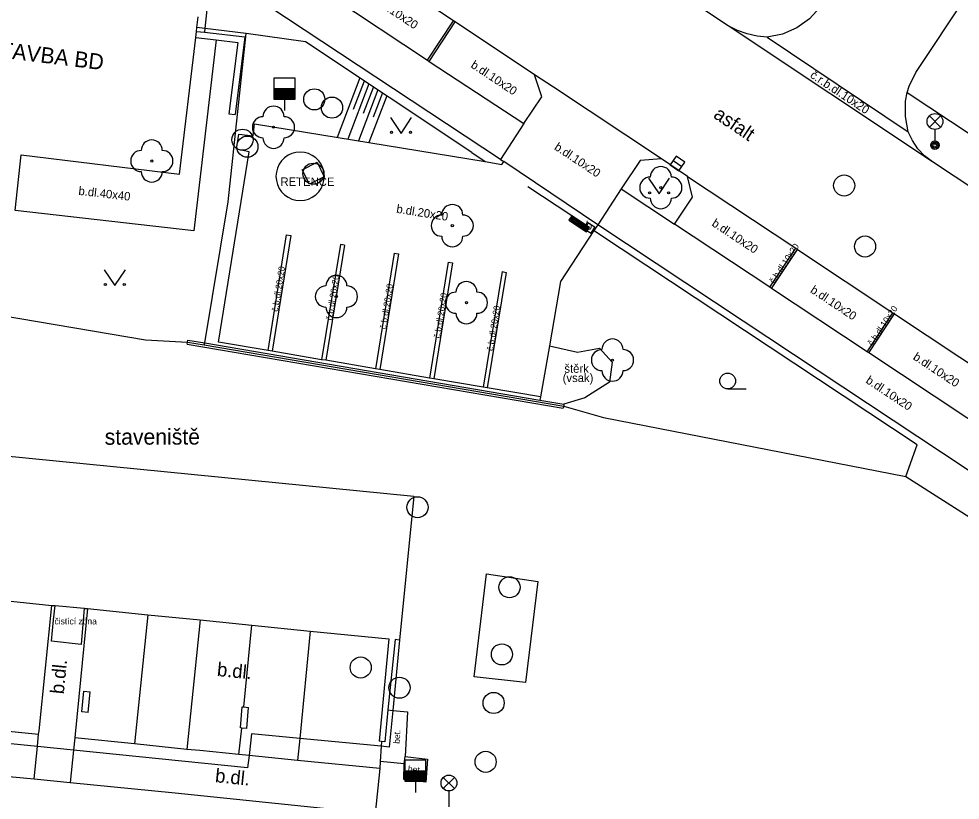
# Model space of a CAD drawing. Extents: x -598233 to -596890, y -1157848 to -1156431.
# Drawn here: x -597792.59 to -597747.98, y -1156873.99 to -1156836.98 of the extents above; entities that cross this region are included whole.
import ezdxf

# ---------------------------------------------------------------- set-up
doc = ezdxf.new("R2010")
doc.units = 0
for name, color, linetype in [('Level 10', 7, 'Continuous'), ('Level 11', 7, 'Continuous'), ('Level 15', 7, 'Continuous'), ('Level 22', 7, 'Continuous'), ('Level 25', 7, 'Continuous'), ('Level 27', 7, 'Continuous'), ('Level 28', 7, 'Continuous'), ('Level 33', 7, 'Continuous'), ('Level 36', 7, 'Continuous'), ('Level 40', 7, 'Continuous'), ('Level 41', 7, 'Continuous'), ('Level 42', 7, 'Continuous'), ('Level 5', 7, 'Continuous'), ('Level 6', 7, 'Continuous'), ('Level 7', 7, 'Continuous')]:
    doc.layers.add(name, color=color, linetype=linetype)

msp = doc.modelspace()

# ---------------------------------------------------------------- linework, layer by layer
at = {"layer": 'Level 10'}
for points in [[(-597758.97, -1156837.32), (-597768.15, -1156831.21)], [(-597750.09, -1156839.52), (-597745.29, -1156832.29)], [(-597782.27, -1156832.94), (-597777.85, -1156835.87), (-597777.76, -1156835.93), (-597773.23, -1156838.94), (-597773.14, -1156839), (-597768.66, -1156841.95)], [(-597754.62, -1156836.43), (-597755.12, -1156836.98), (-597755.72, -1156837.41), (-597756.4, -1156837.71), (-597757.13, -1156837.86)], [(-597757.13, -1156837.86), (-597757.61, -1156837.81), (-597758.08, -1156837.7), (-597758.54, -1156837.54), (-597758.97, -1156837.32)], [(-597750.45, -1156842.33), (-597750.58, -1156841.61), (-597750.57, -1156840.89), (-597750.49, -1156840.48), (-597750.4, -1156840.18), (-597750.09, -1156839.52)], [(-597781.49, -1156842.52), (-597781.42, -1156841.96)], [(-597781.42, -1156841.96), (-597770.49, -1156843.75), (-597769.71, -1156843.88)], [(-597768.66, -1156841.95), (-597769.77, -1156843.65)], [(-597782.28, -1156843.16), (-597782.17, -1156842.45)], [(-597782.17, -1156842.45), (-597781.49, -1156842.52)], [(-597749.3, -1156843.76), (-597749.67, -1156843.48), (-597749.99, -1156843.14), (-597750.25, -1156842.75), (-597750.45, -1156842.33)], [(-597783.13, -1156852.3), (-597781.68, -1156843.28)], [(-597781.68, -1156843.28), (-597782.28, -1156843.16)], [(-597769.77, -1156843.65), (-597769.61, -1156843.75)], [(-597769.71, -1156843.88), (-597769.61, -1156843.75)], [(-597763.15, -1156843.69), (-597764.05, -1156845.03)], [(-597762.14, -1156843.61), (-597763.15, -1156843.69)], [(-597760.9, -1156844.45), (-597762.14, -1156843.61)], [(-597736.98, -1156851.9), (-597749.3, -1156843.76)], [(-597760.67, -1156845.44), (-597760.9, -1156844.45)], [(-597764.05, -1156845.03), (-597765.16, -1156846.74)], [(-597761.52, -1156846.71), (-597760.67, -1156845.44)], [(-597743.13, -1156858.89), (-597747.58, -1156855.94), (-597747.67, -1156855.88), (-597752.31, -1156852.81), (-597752.39, -1156852.76), (-597756.92, -1156849.76), (-597757, -1156849.7), (-597761.52, -1156846.71)], [(-597765.16, -1156846.74), (-597765.34, -1156847.01), (-597766.93, -1156849.43)], [(-597766.93, -1156849.43), (-597767.45, -1156852.48), (-597767.87, -1156854.89)], [(-597767.87, -1156854.89), (-597770.39, -1156854.46), (-597770.59, -1156854.43), (-597772.93, -1156854.03), (-597773.13, -1156854), (-597775.49, -1156853.59), (-597775.69, -1156853.56), (-597778.04, -1156853.16), (-597778.24, -1156853.13), (-597780.58, -1156852.73), (-597780.78, -1156852.7), (-597783.13, -1156852.3)], [(-597791.71, -1156871.46), (-597791.65, -1156870.87), (-597791.63, -1156870.71), (-597791.02, -1156864.77)], [(-597789.33, -1156864.92), (-597789.92, -1156870.87), (-597789.94, -1156871.04), (-597790, -1156871.63)], [(-597775.4, -1156871.21), (-597775.42, -1156871.44)], [(-597791.86, -1156872.99), (-597791.71, -1156871.46)], [(-597790, -1156871.63), (-597790.16, -1156873.16)], [(-597775.42, -1156871.44), (-597775.47, -1156872.17), (-597775.49, -1156872.49), (-597775.7, -1156874.62)], [(-597791.86, -1156872.99), (-597790.16, -1156873.16)]]:
    msp.add_lwpolyline(points, dxfattribs=at)
at = {"layer": 'Level 11'}
for points in [[(-597768.15, -1156839.63), (-597771.91, -1156837.13), (-597771.99, -1156837.08), (-597776.53, -1156834.07), (-597776.61, -1156834.02), (-597782.73, -1156829.96)], [(-597769.77, -1156843.65), (-597784.14, -1156834.14)], [(-597783.68, -1156836.54), (-597783.77, -1156837.45)], [(-597773.23, -1156838.94), (-597771.99, -1156837.08)], [(-597773.14, -1156839), (-597771.91, -1156837.13)], [(-597749.3, -1156843.76), (-597758.97, -1156837.32)], [(-597783.77, -1156837.45), (-597783.79, -1156837.62)], [(-597783.24, -1156837.98), (-597784.3, -1156847.03)], [(-597784.21, -1156837.87), (-597783.24, -1156837.98), (-597782.22, -1156838.1)], [(-597782.22, -1156838.1), (-597782.64, -1156841.48)], [(-597757.13, -1156837.86), (-597750.45, -1156842.33)], [(-597767.81, -1156840.68), (-597768.15, -1156839.63)], [(-597762.14, -1156843.61), (-597767.26, -1156840.22), (-597768.15, -1156839.63)], [(-597750.49, -1156840.48), (-597736.27, -1156849.89)], [(-597768.66, -1156841.95), (-597767.81, -1156840.68)], [(-597778.1134, -1156844.4428), (-597778.1308, -1156844.2439), (-597778.1825, -1156844.051), (-597778.2669, -1156843.87), (-597778.3814, -1156843.7064), (-597778.5226, -1156843.5652), (-597778.6862, -1156843.4507), (-597778.8672, -1156843.3663), (-597779.0601, -1156843.3146), (-597779.259, -1156843.2972), (-597779.4579, -1156843.3146), (-597779.6508, -1156843.3662), (-597779.8318, -1156843.4506), (-597779.9954, -1156843.5652), (-597780.1366, -1156843.7064), (-597780.2511, -1156843.87), (-597780.3355, -1156844.0509), (-597780.3872, -1156844.2438), (-597780.4046, -1156844.4428), (-597780.3872, -1156844.6417), (-597780.3355, -1156844.8346), (-597780.2512, -1156845.0156), (-597780.1366, -1156845.1791), (-597779.9954, -1156845.3204), (-597779.8318, -1156845.4349), (-597779.6509, -1156845.5193), (-597779.458, -1156845.571), (-597779.259, -1156845.5884), (-597779.0601, -1156845.571), (-597778.8672, -1156845.5193), (-597778.6862, -1156845.4349), (-597778.5226, -1156845.3204), (-597778.3814, -1156845.1792), (-597778.2669, -1156845.0156), (-597778.1825, -1156844.8346), (-597778.1308, -1156844.6417), (-597778.1134, -1156844.4428)], [(-597771.12, -1156843.31), (-597770.49, -1156843.75)], [(-597779.16, -1156844.13), (-597778.46, -1156843.78)], [(-597778.46, -1156843.78), (-597778.12, -1156844.47)], [(-597765.16, -1156846.74), (-597769.61, -1156843.75)], [(-597778.82, -1156844.82), (-597779.16, -1156844.13)], [(-597778.12, -1156844.47), (-597778.82, -1156844.82)], [(-597760.9, -1156844.45), (-597755.77, -1156847.85), (-597755.69, -1156847.91), (-597751.17, -1156850.91), (-597751.09, -1156850.96), (-597746.45, -1156854.04), (-597746.36, -1156854.1), (-597741.3, -1156857.46)], [(-597764.05, -1156845.03), (-597761.52, -1156846.71)], [(-597784.3, -1156847.03), (-597792.76, -1156846.06)], [(-597765.21, -1156847.1), (-597765.34, -1156847.01)], [(-597758.27, -1156851.31), (-597765.16, -1156846.74)], [(-597780.78, -1156852.7), (-597779.9, -1156847.21)], [(-597779.7, -1156847.25), (-597780.58, -1156852.73)], [(-597779.9, -1156847.21), (-597779.7, -1156847.25)], [(-597777.35, -1156847.67), (-597778.24, -1156853.13)], [(-597777.15, -1156847.71), (-597778.04, -1156853.16)], [(-597777.15, -1156847.71), (-597777.35, -1156847.67)], [(-597757, -1156849.7), (-597755.77, -1156847.85)], [(-597756.92, -1156849.76), (-597755.69, -1156847.91)], [(-597774.8, -1156848.08), (-597775.69, -1156853.56)], [(-597774.6, -1156848.12), (-597775.49, -1156853.59)], [(-597774.8, -1156848.08), (-597774.6, -1156848.12)], [(-597772.24, -1156848.51), (-597773.13, -1156854)], [(-597772.24, -1156848.51), (-597772.04, -1156848.55)], [(-597772.04, -1156848.55), (-597772.93, -1156854.03)], [(-597769.69, -1156848.96), (-597770.59, -1156854.43)], [(-597769.49, -1156849), (-597770.39, -1156854.46)], [(-597769.69, -1156848.96), (-597769.49, -1156849)], [(-597752.39, -1156852.76), (-597751.17, -1156850.91)], [(-597752.31, -1156852.81), (-597751.09, -1156850.96)], [(-597741.71, -1156862.27), (-597758.27, -1156851.31)], [(-597784.61, -1156852.4), (-597766.79, -1156855.43)], [(-597767.45, -1156852.48), (-597766.11, -1156852.78)], [(-597766.11, -1156852.78), (-597765.07, -1156852.59)], [(-597765.07, -1156852.59), (-597764.47, -1156853.25)], [(-597764.47, -1156853.25), (-597764.6, -1156854.2)], [(-597764.6, -1156854.2), (-597765.77, -1156854.93)], [(-597767.87, -1156854.89), (-597767.9, -1156855.04)], [(-597765.77, -1156854.93), (-597766.76, -1156855.23)], [(-597770.43, -1156863.28), (-597767.99, -1156863.63), (-597768.58, -1156868.42), (-597771.01, -1156868.15)], [(-597771.01, -1156868.15), (-597770.43, -1156863.28)], [(-597789.5, -1156864.9), (-597789.64, -1156866.62), (-597791.04, -1156866.47), (-597790.95, -1156865.45), (-597790.87, -1156864.78)], [(-597786.48, -1156865.21), (-597787.11, -1156871.33)], [(-597784, -1156865.46), (-597784.63, -1156871.59)], [(-597781.93, -1156869.58), (-597781.55, -1156865.71)], [(-597778.79, -1156865.99), (-597779.28, -1156871.07)], [(-597775.1, -1156869.72), (-597774.87, -1156869.74)], [(-597774.87, -1156869.74), (-597774.17, -1156869.81)], [(-597774.17, -1156869.81), (-597774.28, -1156871.93)], [(-597797.47, -1156870.28), (-597797.17, -1156870.31), (-597797.09, -1156870.32), (-597794.52, -1156870.58), (-597791.65, -1156870.87)], [(-597782.16, -1156871.83), (-597782.03, -1156870.58)], [(-597781.68, -1156871.88), (-597782.16, -1156871.83), (-597784.01, -1156871.65), (-597784.63, -1156871.59), (-597787.11, -1156871.33), (-597789.94, -1156871.04)], [(-597779.28, -1156871.07), (-597779.38, -1156872.11)], [(-597802.76, -1156871.9), (-597794.43, -1156872.74), (-597791.86, -1156872.99)], [(-597775.49, -1156872.49), (-597779.38, -1156872.11), (-597781.68, -1156871.88)], [(-597774.35, -1156873.01), (-597774.33, -1156872.27), (-597774.28, -1156871.93), (-597773.22, -1156872.06), (-597773.31, -1156873.14), (-597774.35, -1156873.01)], [(-597774.33, -1156872.27), (-597775.47, -1156872.17)], [(-597790.16, -1156873.16), (-597785.18, -1156873.65), (-597775.7, -1156874.62)]]:
    msp.add_lwpolyline(points, dxfattribs=at)
at = {"layer": 'Level 15'}
for points in [[(-597776.43, -1156839.78), (-597777.51, -1156842.6)], [(-597776.22, -1156839.93), (-597776.74, -1156841.28)], [(-597776, -1156840.07), (-597777, -1156842.68)], [(-597775.58, -1156840.35), (-597776.5, -1156842.77)], [(-597775.79, -1156840.21), (-597776.27, -1156841.47)], [(-597775.15, -1156840.63), (-597776, -1156842.85)], [(-597775.36, -1156840.49), (-597775.8, -1156841.65)]]:
    msp.add_lwpolyline(points, dxfattribs=at)
at = {"layer": 'Level 22'}
for centre in [(-597780.52, -1156842.12), (-597786.29, -1156843.72), (-597762.17, -1156844.98), (-597772.05, -1156846.78), (-597777.54, -1156850.14), (-597771.38, -1156850.43), (-597764.46, -1156853.15)]:
    msp.add_circle(centre, 0.05, dxfattribs=at)
for centre, start, end in [((-597780.52, -1156841.62), 0, 180), ((-597781.02, -1156842.12), 90, 270), ((-597780.02, -1156842.12), 270, 90), ((-597780.52, -1156842.62), 180, 0), ((-597786.29, -1156843.22), 0, 180), ((-597786.79, -1156843.72), 90, 270), ((-597785.79, -1156843.72), 270, 90), ((-597762.17, -1156844.48), 0, 180), ((-597786.29, -1156844.22), 180, 0), ((-597762.67, -1156844.98), 90, 270), ((-597761.67, -1156844.98), 270, 90), ((-597772.05, -1156846.28), 0, 180), ((-597762.17, -1156845.48), 180, 0), ((-597772.55, -1156846.78), 90, 270), ((-597771.55, -1156846.78), 270, 90), ((-597772.05, -1156847.28), 180, 0), ((-597777.54, -1156849.64), 0, 180), ((-597778.04, -1156850.14), 90, 270), ((-597777.04, -1156850.14), 270, 90), ((-597771.38, -1156849.93), 0, 180), ((-597771.88, -1156850.43), 90, 270), ((-597770.88, -1156850.43), 270, 90), ((-597777.54, -1156850.64), 180, 0), ((-597771.38, -1156850.93), 180, 0), ((-597764.46, -1156852.65), 0, 180), ((-597764.96, -1156853.15), 90, 270), ((-597763.96, -1156853.15), 270, 90), ((-597764.46, -1156853.65), 180, 0)]:
    msp.add_arc(centre, 0.5, start, end, dxfattribs=at)
at = {"layer": 'Level 25'}
for points in [[(-597765.66, -1156846.63), (-597765.84, -1156846.91)], [(-597765.29, -1156846.86), (-597765.66, -1156846.63)], [(-597765.84, -1156846.91), (-597765.47, -1156847.14)], [(-597765.47, -1156847.14), (-597765.29, -1156846.86)]]:
    msp.add_lwpolyline(points, dxfattribs=at)
at = {"layer": 'Level 27'}
msp.add_line((-597761.5844, -1156843.6961), (-597761.1756, -1156843.9839), dxfattribs=at)
msp.add_lwpolyline([(-597761.7283, -1156843.9005), (-597761.3195, -1156844.1883), (-597761.0317, -1156843.7795), (-597761.4405, -1156843.4917)], close=True, dxfattribs=at)
for centre in [(-597778.59, -1156840.8), (-597777.75, -1156841.19), (-597781.99, -1156842.71), (-597781.76, -1156843.04), (-597778.63, -1156844.32), (-597753.48, -1156844.88), (-597752.49, -1156847.77), (-597773.7, -1156860.12), (-597769.34, -1156863.91), (-597769.7, -1156867.09), (-597776.39, -1156867.71), (-597774.55, -1156868.67), (-597770.09, -1156869.39), (-597770.47, -1156872.18)]:
    msp.add_circle(centre, 0.5, dxfattribs=at)
at = {"layer": 'Level 28'}
for p, q in [((-597780.5, -1156840.29), (-597779.5, -1156840.29)), ((-597780.5, -1156840.34), (-597779.5, -1156840.34)), ((-597780.5, -1156840.39), (-597779.5, -1156840.39)), ((-597780.5, -1156840.44), (-597779.5, -1156840.44)), ((-597780.5, -1156840.49), (-597779.5, -1156840.49)), ((-597780.5, -1156840.54), (-597779.5, -1156840.54)), ((-597780.5, -1156840.59), (-597779.5, -1156840.59)), ((-597780.5, -1156840.64), (-597779.5, -1156840.64)), ((-597780.5, -1156840.69), (-597779.5, -1156840.69)), ((-597780.5, -1156840.74), (-597779.5, -1156840.74)), ((-597780, -1156840.79), (-597780, -1156841.32)), ((-597774.3, -1156872.6), (-597773.3, -1156872.6)), ((-597774.3, -1156872.65), (-597773.3, -1156872.65)), ((-597774.3, -1156872.7), (-597773.3, -1156872.7)), ((-597774.3, -1156872.75), (-597773.3, -1156872.75)), ((-597774.3, -1156872.8), (-597773.3, -1156872.8)), ((-597774.3, -1156872.85), (-597773.3, -1156872.85)), ((-597774.3, -1156872.9), (-597773.3, -1156872.9)), ((-597774.3, -1156872.95), (-597773.3, -1156872.95)), ((-597774.3, -1156873), (-597773.3, -1156873)), ((-597774.3, -1156873.05), (-597773.3, -1156873.05)), ((-597773.8, -1156873.1), (-597773.8, -1156873.63))]:
    msp.add_line(p, q, dxfattribs=at)
for points in [[(-597780.5, -1156840.79), (-597779.5, -1156840.79), (-597779.5, -1156839.79), (-597780.5, -1156839.79)], [(-597774.3, -1156873.1), (-597773.3, -1156873.1), (-597773.3, -1156872.1), (-597774.3, -1156872.1)]]:
    msp.add_lwpolyline(points, close=True, dxfattribs=at)
at = {"layer": 'Level 33'}
for p, q in [((-597749.445, -1156842.11), (-597748.915, -1156841.58)), ((-597749.445, -1156841.58), (-597748.915, -1156842.11)), ((-597749.18, -1156842.22), (-597749.18, -1156842.97)), ((-597766.384, -1156846.3182), (-597768.4688, -1156844.9386)), ((-597772.475, -1156873.45), (-597771.945, -1156872.92)), ((-597772.475, -1156872.92), (-597771.945, -1156873.45)), ((-597772.21, -1156873.56), (-597772.21, -1156874.31))]:
    msp.add_line(p, q, dxfattribs=at)
for points in [[(-597765.55, -1156846.87), (-597766.384, -1156846.3182), (-597766.5219, -1156846.5266), (-597765.688, -1156847.0785)], [(-597765.6193, -1156846.8841), (-597766.3698, -1156846.3874), (-597766.4526, -1156846.5125), (-597765.7021, -1156847.0092)], [(-597765.6886, -1156846.8982), (-597766.3557, -1156846.4567), (-597766.3833, -1156846.4984), (-597765.7162, -1156846.9399)]]:
    msp.add_lwpolyline(points, close=True, dxfattribs=at)
for centre, radius in [((-597749.18, -1156841.845), 0.375), ((-597749.18, -1156842.97), 0.2), ((-597749.18, -1156842.97), 0.1445), ((-597749.18, -1156842.97), 0.0876), ((-597772.21, -1156873.185), 0.375)]:
    msp.add_circle(centre, radius, dxfattribs=at)
at = {"layer": 'Level 36'}
msp.add_line((-597759, -1156854.515), (-597758.125, -1156854.515), dxfattribs=at)
for points in [[(-597774.98, -1156841.66), (-597774.48, -1156842.41), (-597773.98, -1156841.66)], [(-597762.75, -1156844.53), (-597762.25, -1156845.28), (-597761.75, -1156844.53)], [(-597788.54, -1156848.87), (-597788.04, -1156849.62), (-597787.54, -1156848.87)]]:
    msp.add_lwpolyline(points, dxfattribs=at)
for centre, radius in [((-597774.9302, -1156842.3598), 0.05), ((-597774.0308, -1156842.3598), 0.05), ((-597762.7002, -1156845.2298), 0.05), ((-597761.8008, -1156845.2298), 0.05), ((-597788.4902, -1156849.5698), 0.05), ((-597787.5908, -1156849.5698), 0.05), ((-597759.0001, -1156854.1399), 0.375)]:
    msp.add_circle(centre, radius, dxfattribs=at)
at = {"layer": 'Level 5'}
for points in [[(-597784.98, -1156844.35), (-597784.21, -1156837.87), (-597784.17, -1156837.58), (-597784.15, -1156837.4), (-597784.09, -1156836.89)], [(-597792.76, -1156846.06), (-597792.48, -1156843.43)], [(-597792.48, -1156843.43), (-597784.98, -1156844.35)], [(-597801.23, -1156856.9), (-597801.23, -1156856.94), (-597801.24, -1156857.06), (-597801.25, -1156857.19), (-597801.89, -1156863.67), (-597798.94, -1156863.97), (-597796.47, -1156864.22), (-597793.88, -1156864.48), (-597791.02, -1156864.77), (-597790.9, -1156864.78), (-597790.87, -1156864.78), (-597789.5, -1156864.9), (-597789.46, -1156864.91), (-597789.33, -1156864.92), (-597786.48, -1156865.21), (-597784, -1156865.46), (-597781.55, -1156865.71), (-597778.79, -1156865.99), (-597775.05, -1156866.36), (-597775.52, -1156871.2)], [(-597801.23, -1156856.9), (-597773.88, -1156859.59), (-597774.55, -1156866.41), (-597774.76, -1156866.39), (-597775.1, -1156869.72), (-597775.25, -1156871.23), (-597775.4, -1156871.21), (-597775.52, -1156871.2)], [(-597774.55, -1156866.41), (-597774.87, -1156869.74)], [(-597789.31, -1156869.84), (-597789.61, -1156869.81), (-597789.51, -1156868.83), (-597789.21, -1156868.86)], [(-597789.31, -1156869.84), (-597789.21, -1156868.86)], [(-597781.79, -1156870.6), (-597782.03, -1156870.58), (-597782.09, -1156870.57), (-597782, -1156869.57), (-597781.93, -1156869.58), (-597781.7, -1156869.6)], [(-597781.79, -1156870.6), (-597781.7, -1156869.6)], [(-597774.87, -1156869.74), (-597775.04, -1156871.48), (-597775.42, -1156871.44)], [(-597791.71, -1156871.46), (-597797.53, -1156870.87), (-597797.47, -1156870.28)], [(-597779.28, -1156871.07), (-597781.56, -1156870.85), (-597781.68, -1156871.88)], [(-597775.42, -1156871.44), (-597779.28, -1156871.07)], [(-597790, -1156871.63), (-597791.71, -1156871.46)], [(-597781.68, -1156871.88), (-597781.75, -1156872.46), (-597790, -1156871.63)]]:
    msp.add_lwpolyline(points, dxfattribs=at)
at = {"layer": 'Level 6'}
msp.add_lwpolyline([(-597790.9, -1156864.78), (-597790.87, -1156864.78), (-597789.5, -1156864.9), (-597789.46, -1156864.91)], dxfattribs=at)
at = {"layer": 'Level 7'}
for points in [[(-597784.17, -1156837.58), (-597783.79, -1156837.62), (-597781.88, -1156837.84)], [(-597783.77, -1156837.45), (-597784.15, -1156837.4)], [(-597781.81, -1156837.68), (-597783.77, -1156837.45)], [(-597782.67, -1156845.65), (-597781.81, -1156837.68)], [(-597779.01, -1156838.07), (-597781.81, -1156837.68)], [(-597781.88, -1156837.84), (-597782.34, -1156841.52)], [(-597771.12, -1156843.31), (-597779.01, -1156838.07)], [(-597782.64, -1156841.48), (-597782.34, -1156841.52)], [(-597783.78, -1156852.34), (-597782.67, -1156845.65)], [(-597750.56, -1156858.67), (-597750.02, -1156857.17), (-597765.21, -1156847.1)], [(-597793.38, -1156851.04), (-597786.59, -1156852.19)], [(-597786.59, -1156852.19), (-597784.59, -1156852.3)], [(-597784.61, -1156852.4), (-597784.59, -1156852.3), (-597784.58, -1156852.2)], [(-597784.59, -1156852.3), (-597783.8, -1156852.43), (-597766.77, -1156855.33)], [(-597784.58, -1156852.2), (-597783.78, -1156852.34)], [(-597783.8, -1156852.43), (-597783.78, -1156852.34)], [(-597783.78, -1156852.34), (-597767.9, -1156855.04), (-597766.76, -1156855.23)], [(-597766.76, -1156855.23), (-597766.77, -1156855.33), (-597766.79, -1156855.43)], [(-597766.77, -1156855.33), (-597764.88, -1156855.87)], [(-597764.88, -1156855.87), (-597750.56, -1156858.67)], [(-597750.56, -1156858.67), (-597737.37, -1156867.07)]]:
    msp.add_lwpolyline(points, dxfattribs=at)

# ---------------------------------------------------------------- texts
at = {"layer": 'Level 40'}
for s, height, rotation, p in [('b.dl.10x20', 0.4, 326.42477, (-597775.9, -1156836.13)), ('b.dl.10x20', 0.4, 326.42477, (-597771.21, -1156839.26)), ('č.r.b.dl.10x20', 0.4, 326.33729, (-597755.13, -1156839.74)), ('asfalt', 0.65, 326, (-597759.72, -1156841.64)), ('b.dl.10x20', 0.4, 326.42477, (-597767.25, -1156843.15)), ('b.dl.40x40', 0.4, 353.45919, (-597789.78, -1156845.32)), ('b.dl.20x20', 0.4, 351, (-597774.72, -1156846.17)), ('b.dl.10x20', 0.4, 326.42477, (-597759.79, -1156846.76)), ('č.b.dl.10x20', 0.3, 56, (-597756.81, -1156849.55)), ('č.b.dl.20x20', 0.3, 81, (-597780.31, -1156850.87)), ('č.b.dl.20x20', 0.3, 81, (-597777.74, -1156851.28)), ('č.b.dl.20x20', 0.3, 81, (-597775.19, -1156851.7)), ('b.dl.10x20', 0.4, 326.42477, (-597755.12, -1156849.92)), ('č.b.dl.20x20', 0.3, 81, (-597772.63, -1156852.13)), ('č.b.dl.20x20', 0.3, 81, (-597770.12, -1156852.73)), ('č.b.dl.10x20', 0.3, 56, (-597752.14, -1156852.5)), ('b.dl.10x20', 0.4, 326.42477, (-597750.25, -1156853.09)), ('b.dl.10x20', 0.4, 326.42477, (-597752.49, -1156854.2)), ('b.dl.', 0.65, 84.3761, (-597790.46, -1156868.99)), ('b.dl.', 0.65, 354.29667, (-597783.22, -1156868.11)), ('bet.', 0.3, 87.02977, (-597774.54, -1156871.33)), ('b.dl.', 0.65, 354.18189, (-597783.31, -1156873.14)), ('bet.', 0.3, 352.87498, (-597774.17, -1156872.65))]:
    msp.add_text(s, height=height, rotation=rotation, dxfattribs=at).set_placement(p)
for s, p in [('b.', (-597765.72, -1156846.97)), ('štěrk', (-597766.74, -1156853.75))]:
    msp.add_text(s, height=0.4, dxfattribs=at).set_placement(p)
at = {"layer": 'Level 41'}
for s, height, rotation, p in [('NOVOSTAVBA BD', 0.75, 353, (-597797.13, -1156838.37)), ('RETENCE', 0.4, 359.95471, (-597780.19, -1156844.9))]:
    msp.add_text(s, height=height, rotation=rotation, dxfattribs=at).set_placement(p)
at = {"layer": 'Level 42'}
for s, height, p in [('(vsak)', 0.4, (-597766.82, -1156854.19)), ('čistící zóna', 0.3, (-597790.9, -1156865.67))]:
    msp.add_text(s, height=height, dxfattribs=at).set_placement(p)
msp.add_text('staveniště', height=0.75, rotation=0.13416, dxfattribs=at).set_placement((-597788.52, -1156857.16))

doc.saveas('drawing.dxf')
